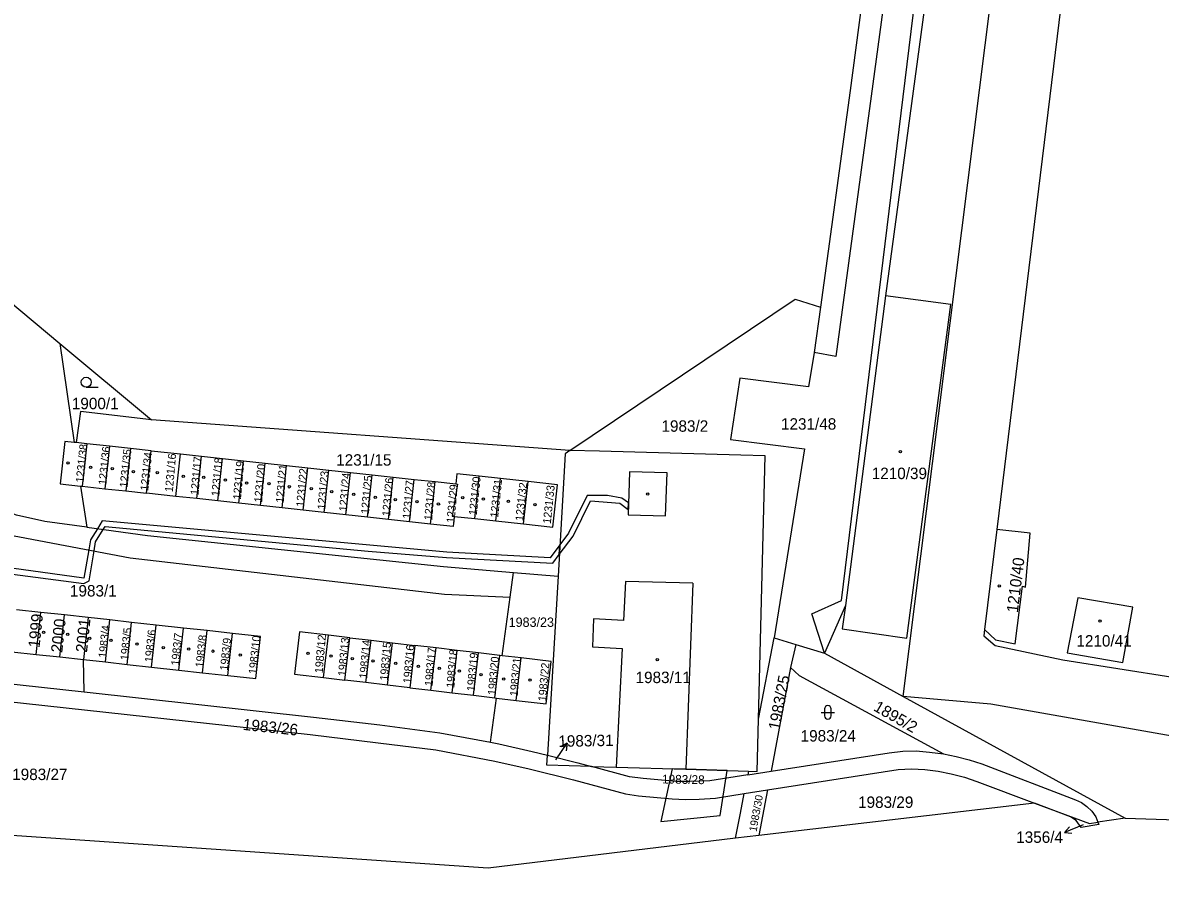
# Model space of a CAD drawing. Extents: x -869103 to -863415, y -1015889 to -1012477.
# Drawn here: x -866027.8 to -865858.7, y -1014159 to -1014032.1 of the extents above; entities that cross this region are included whole.
import ezdxf

# ---------------------------------------------------------------- set-up
doc = ezdxf.new("R2010")
doc.units = 0
for name, color, linetype in [('Hranice parcel', 7, 'Continuous'), ('Parcelní čísla', 7, 'Continuous'), ('Pop  PČ popisy', 7, 'Continuous'), ('Vnitřní kresba', 7, 'Continuous'), ('Věcná břemena k části', 7, 'Continuous'), ('Značky budov', 7, 'Continuous'), ('Značky kultur', 7, 'Continuous')]:
    doc.layers.add(name, color=color, linetype=linetype)

msp = doc.modelspace()

# ---------------------------------------------------------------- linework, layer by layer
at = {"layer": 'Hranice parcel'}
for p, q in [((-865887.32, -1013982.18), (-865899.51, -1014072.69)), ((-865896.88, -1014132.27), (-865878.16, -1013983.31)), ((-865904.76, -1014042.15), (-865909.19, -1014074.36)), ((-866029.91, -1014073.39), (-866022.28, -1014079.75)), ((-865899.51, -1014072.69), (-865905.46, -1014118.72)), ((-865909.19, -1014074.36), (-865910.11, -1014081.08)), ((-866022.28, -1014079.75), (-866020.12, -1014094.48)), ((-866022.28, -1014079.75), (-866008.64, -1014091.1)), ((-865946.45, -1014095.67), (-866008.64, -1014091.1)), ((-866019.82, -1014094.51), (-866020.12, -1014094.48)), ((-866018.23, -1014094.68), (-866019.82, -1014094.51)), ((-866018.23, -1014094.68), (-866018.92, -1014100.99)), ((-866014.88, -1014095.04), (-866018.23, -1014094.68)), ((-866014.88, -1014095.04), (-866015.57, -1014101.36)), ((-866011.75, -1014095.38), (-866014.88, -1014095.04)), ((-866011.75, -1014095.38), (-866012.43, -1014101.7)), ((-866008.69, -1014095.72), (-866011.75, -1014095.38)), ((-866009.37, -1014102.03), (-866008.69, -1014095.72)), ((-866008.69, -1014095.72), (-866004.34, -1014096.19)), ((-866005.02, -1014102.5), (-866004.34, -1014096.19)), ((-866004.34, -1014096.19), (-866001.2, -1014096.53)), ((-866001.88, -1014102.84), (-866001.2, -1014096.53)), ((-866001.2, -1014096.53), (-865998.06, -1014096.87)), ((-865998.75, -1014103.18), (-865998.06, -1014096.87)), ((-865998.06, -1014096.87), (-865994.93, -1014097.21)), ((-865995.62, -1014103.52), (-865994.93, -1014097.21)), ((-865994.93, -1014097.21), (-865991.73, -1014097.56)), ((-865947.11, -1014096.15), (-865948.19, -1014114.38)), ((-865946.45, -1014095.67), (-865947.11, -1014096.15)), ((-865918.38, -1014135.62), (-865917.41, -1014096.47)), ((-865992.42, -1014103.87), (-865991.73, -1014097.56)), ((-865991.73, -1014097.56), (-865988.54, -1014097.91)), ((-865989.21, -1014104.22), (-865988.54, -1014097.91)), ((-865988.54, -1014097.91), (-865985.4, -1014098.25)), ((-865986.08, -1014104.55), (-865985.4, -1014098.25)), ((-865985.4, -1014098.25), (-865982.26, -1014098.59)), ((-865982.95, -1014104.89), (-865982.26, -1014098.59)), ((-865982.26, -1014098.59), (-865979.06, -1014098.94)), ((-865979.75, -1014105.24), (-865979.06, -1014098.94)), ((-865979.06, -1014098.94), (-865975.84, -1014099.29)), ((-865976.53, -1014105.59), (-865975.84, -1014099.29)), ((-865975.84, -1014099.29), (-865972.72, -1014099.63)), ((-865973.4, -1014105.93), (-865972.72, -1014099.63)), ((-865972.72, -1014099.63), (-865969.59, -1014099.97)), ((-865970.27, -1014106.27), (-865969.59, -1014099.97)), ((-865969.59, -1014099.97), (-865966.45, -1014100.3)), ((-865967.14, -1014106.61), (-865966.45, -1014100.3)), ((-865966.45, -1014100.3), (-865963.4, -1014100.62)), ((-865960.57, -1014105.81), (-865959.89, -1014099.5)), ((-865956.75, -1014099.84), (-865959.89, -1014099.5)), ((-865957.43, -1014106.15), (-865956.75, -1014099.84)), ((-865952.63, -1014100.29), (-865956.75, -1014099.84)), ((-865953.31, -1014106.6), (-865952.63, -1014100.29)), ((-866019.16, -1014100.97), (-866018.92, -1014100.99)), ((-866019.16, -1014100.97), (-866018.26, -1014107.1)), ((-866018.92, -1014100.99), (-866015.57, -1014101.36)), ((-866015.57, -1014101.36), (-866012.43, -1014101.7)), ((-866012.43, -1014101.7), (-866009.37, -1014102.03)), ((-866005.02, -1014102.5), (-866009.37, -1014102.03)), ((-866001.88, -1014102.84), (-866005.02, -1014102.5)), ((-865998.75, -1014103.18), (-866001.88, -1014102.84)), ((-865995.62, -1014103.52), (-865998.75, -1014103.18)), ((-865992.42, -1014103.87), (-865995.62, -1014103.52)), ((-865989.21, -1014104.22), (-865992.42, -1014103.87)), ((-865986.08, -1014104.55), (-865989.21, -1014104.22)), ((-865982.95, -1014104.89), (-865986.08, -1014104.55)), ((-865979.75, -1014105.24), (-865982.95, -1014104.89)), ((-865976.53, -1014105.59), (-865979.75, -1014105.24)), ((-865973.4, -1014105.93), (-865976.53, -1014105.59)), ((-865963.63, -1014105.48), (-865960.57, -1014105.81)), ((-866018.26, -1014107.1), (-866009.2, -1014108.32)), ((-865970.27, -1014106.27), (-865973.4, -1014105.93)), ((-865967.14, -1014106.61), (-865970.27, -1014106.27)), ((-865960.57, -1014105.81), (-865957.43, -1014106.15)), ((-865957.43, -1014106.15), (-865953.31, -1014106.6)), ((-865882.93, -1014107.45), (-865884.8, -1014122.28)), ((-865955.31, -1014117.48), (-865954.82, -1014113.81)), ((-865954.82, -1014113.81), (-865948.19, -1014114.38)), ((-865948.19, -1014114.38), (-865949.77, -1014141)), ((-865965.08, -1014117.05), (-865955.31, -1014117.48)), ((-865956.48, -1014126.2), (-865955.31, -1014117.48)), ((-865905.46, -1014118.72), (-865908.59, -1014125.84)), ((-866025.08, -1014119.75), (-866028.69, -1014119.35)), ((-866025.77, -1014126), (-866025.08, -1014119.75)), ((-866021.58, -1014120.14), (-866025.08, -1014119.75)), ((-866022.26, -1014126.38), (-866021.58, -1014120.14)), ((-866018.06, -1014120.53), (-866021.58, -1014120.14)), ((-866018.06, -1014120.53), (-866018.73, -1014126.76)), ((-866014.8, -1014120.88), (-866018.06, -1014120.53)), ((-866015.49, -1014127.12), (-866014.8, -1014120.88)), ((-866011.58, -1014121.24), (-866014.8, -1014120.88)), ((-866012.27, -1014127.48), (-866011.58, -1014121.24)), ((-866007.92, -1014121.64), (-866011.58, -1014121.24)), ((-866008.61, -1014127.89), (-866007.92, -1014121.64)), ((-866003.89, -1014122.08), (-866007.92, -1014121.64)), ((-866004.57, -1014128.34), (-866003.89, -1014122.08)), ((-866000.37, -1014122.47), (-866003.89, -1014122.08)), ((-866001.06, -1014128.73), (-866000.37, -1014122.47)), ((-865996.59, -1014122.88), (-866000.37, -1014122.47)), ((-865997.28, -1014129.14), (-865996.59, -1014122.88)), ((-865983.08, -1014129.45), (-865982.32, -1014123.14)), ((-865979.15, -1014123.52), (-865982.32, -1014123.14)), ((-865979.89, -1014129.83), (-865979.15, -1014123.52)), ((-865979.15, -1014123.52), (-865975.98, -1014123.89)), ((-865976.74, -1014130.2), (-865975.98, -1014123.89)), ((-865975.98, -1014123.89), (-865972.82, -1014124.27)), ((-865973.56, -1014130.57), (-865972.82, -1014124.27)), ((-865972.82, -1014124.27), (-865969.5, -1014124.66)), ((-865918.38, -1014135.62), (-865916.05, -1014123.53)), ((-865916.05, -1014123.53), (-865912.82, -1014124.53)), ((-866029.38, -1014125.61), (-866025.77, -1014126)), ((-866025.77, -1014126), (-866022.26, -1014126.38)), ((-865969.5, -1014124.66), (-865970.24, -1014130.96)), ((-865966.33, -1014125.03), (-865969.5, -1014124.66)), ((-865967.09, -1014131.33), (-865966.33, -1014125.03)), ((-865963.16, -1014125.41), (-865966.33, -1014125.03)), ((-865963.91, -1014131.71), (-865963.16, -1014125.41)), ((-865960, -1014125.78), (-865963.16, -1014125.41)), ((-865960.76, -1014132.08), (-865960, -1014125.78)), ((-865956.83, -1014126.16), (-865960, -1014125.78)), ((-865912.82, -1014124.53), (-865913.62, -1014127.96)), ((-865912.82, -1014124.53), (-865908.59, -1014125.84)), ((-865908.59, -1014125.84), (-865896.88, -1014132.27)), ((-866022.26, -1014126.38), (-866018.73, -1014126.76)), ((-866018.73, -1014126.76), (-866015.49, -1014127.12)), ((-866018.63, -1014131.58), (-866018.73, -1014126.76)), ((-866015.49, -1014127.12), (-866012.27, -1014127.48)), ((-866012.27, -1014127.48), (-866008.61, -1014127.89)), ((-865957.59, -1014132.46), (-865956.83, -1014126.16)), ((-865956.48, -1014126.2), (-865956.83, -1014126.16)), ((-865953.66, -1014126.53), (-865956.48, -1014126.2)), ((-865954.41, -1014132.84), (-865953.66, -1014126.53)), ((-866008.61, -1014127.89), (-866004.57, -1014128.34)), ((-866004.57, -1014128.34), (-866001.06, -1014128.73)), ((-866001.06, -1014128.73), (-865997.28, -1014129.14)), ((-865913.62, -1014127.96), (-865916.52, -1014143.38)), ((-865983.08, -1014129.45), (-865979.89, -1014129.83)), ((-865976.74, -1014130.2), (-865979.89, -1014129.83)), ((-865973.56, -1014130.57), (-865976.74, -1014130.2)), ((-865970.24, -1014130.96), (-865973.56, -1014130.57)), ((-865970.24, -1014130.96), (-865967.09, -1014131.33)), ((-865967.09, -1014131.33), (-865963.91, -1014131.71)), ((-865963.91, -1014131.71), (-865960.76, -1014132.08)), ((-865960.76, -1014132.08), (-865957.59, -1014132.46)), ((-865958.22, -1014139.06), (-865957.32, -1014132.49)), ((-865957.59, -1014132.46), (-865957.32, -1014132.49)), ((-865957.32, -1014132.49), (-865954.41, -1014132.84)), ((-865896.88, -1014132.27), (-865863.89, -1014150.37)), ((-865918.57, -1014143.42), (-865918.38, -1014135.62)), ((-865965.74, -1014137.66), (-865958.22, -1014139.06)), ((-865958.22, -1014139.06), (-865957.01, -1014139.29)), ((-865957.01, -1014139.29), (-865952.01, -1014140.45)), ((-865952.01, -1014140.45), (-865949.77, -1014141)), ((-865949.86, -1014142.45), (-865949.77, -1014141)), ((-865949.77, -1014141), (-865945.24, -1014142.11)), ((-865916.52, -1014143.38), (-865898.95, -1014140.65)), ((-865892.95, -1014140.54), (-865890.87, -1014140.8)), ((-865890.87, -1014140.8), (-865889.02, -1014141.2)), ((-865943.22, -1014142.66), (-865949.86, -1014142.45)), ((-865945.24, -1014142.11), (-865943.22, -1014142.66)), ((-865929.18, -1014143.09), (-865919.87, -1014143.38)), ((-865919.97, -1014143.91), (-865925.62, -1014144.79)), ((-865919.87, -1014143.38), (-865919.97, -1014143.91)), ((-865919.97, -1014143.91), (-865916.52, -1014143.38)), ((-865919.87, -1014143.38), (-865918.57, -1014143.42)), ((-865917.04, -1014146.16), (-865897.61, -1014143.12)), ((-865920.51, -1014146.7), (-865917.04, -1014146.16)), ((-865917.04, -1014146.16), (-865918.31, -1014152.92)), ((-865885.91, -1014144.88), (-865877.37, -1014148.12)), ((-865924.77, -1014147.37), (-865920.51, -1014146.7)), ((-865877.37, -1014148.12), (-865918.31, -1014152.92)), ((-865872.02, -1014150.15), (-865877.37, -1014148.12)), ((-865868.24, -1014150.17), (-865867.92, -1014150.96)), ((-865863.89, -1014150.37), (-865867.92, -1014150.96)), ((-865867.92, -1014150.96), (-865867.79, -1014151.28)), ((-865918.31, -1014152.92), (-865921.78, -1014153.31))]:
    msp.add_line(p, q, dxfattribs=at)
for points in [[(-865908.59, -1014125.84), (-865910.46, -1014119.95), (-865906.04, -1014118), (-865876.81, -1013879.02)], [(-865884.38, -1013878.28), (-865889.74, -1013929.84), (-865893, -1013953.59), (-865899.24, -1014000.5), (-865904.76, -1014042.15)], [(-865871.92, -1014016.98), (-865874.51, -1014038.5), (-865882.93, -1014107.45)], [(-865946.45, -1014095.67), (-865912.93, -1014073.16), (-865909.19, -1014074.36)], [(-865905.46, -1014118.72), (-865905.95, -1014122.18), (-865896.32, -1014123.59), (-865889.79, -1014073.96), (-865899.51, -1014072.69)], [(-865910.11, -1014081.08), (-865910.94, -1014086.2), (-865921.17, -1014084.93), (-865922.56, -1014094.05), (-865911.53, -1014095.43), (-865916.05, -1014123.53)], [(-866008.64, -1014091.1), (-866019.2, -1014089.86), (-866019.82, -1014094.51)], [(-866020.12, -1014094.48), (-866021.51, -1014094.32), (-866022.2, -1014100.64), (-866019.16, -1014100.97)], [(-865917.41, -1014096.47), (-865921.01, -1014096.37), (-865942, -1014095.79), (-865946.45, -1014095.67)], [(-866018.26, -1014107.1), (-866024.51, -1014106.26), (-866028.71, -1014105.27), (-866050.27, -1014097.31)], [(-866088.56, -1014106.7), (-866088.47, -1014100.6), (-866044.77, -1014105.38), (-866011.79, -1014111.63), (-865965.08, -1014117.05)], [(-865963.4, -1014100.62), (-865963.11, -1014100.66), (-865963.93, -1014105.45), (-865963.63, -1014105.48)], [(-865959.89, -1014099.5), (-865963.24, -1014099.13), (-865963.4, -1014100.62)], [(-865953.31, -1014106.6), (-865948.96, -1014107.07), (-865948.28, -1014100.76), (-865952.63, -1014100.29)], [(-865884.8, -1014122.28), (-865884.87, -1014123.22), (-865883.2, -1014124.69), (-865873.12, -1014126.8), (-865824.1, -1014134.54), (-865820.55, -1014103.05), (-865811.42, -1014104.14)], [(-865963.63, -1014105.48), (-865963.79, -1014106.97), (-865967.14, -1014106.61)], [(-866086.21, -1014107.07), (-866087.28, -1014117.65), (-866087.34, -1014119.14), (-866087.18, -1014120.64), (-866086.75, -1014122.08), (-866086.03, -1014123.42), (-866085.08, -1014124.6), (-866084.02, -1014125.65), (-866082.79, -1014126.52), (-866081.52, -1014127.08), (-866080.43, -1014127.41), (-866078.97, -1014127.63), (-865985.04, -1014137.89), (-865974.93, -1014139.13), (-865966.37, -1014140.21), (-865957.56, -1014141.87), (-865952.47, -1014143.03), (-865945.91, -1014144.65), (-865938.18, -1014146.74), (-865936.21, -1014147.05), (-865931.22, -1014147.49), (-865929.23, -1014147.57), (-865927.23, -1014147.53), (-865924.77, -1014147.37)], [(-866083.55, -1014107.34), (-866084.66, -1014118.05), (-866084.71, -1014119.03), (-866084.6, -1014120), (-866084.29, -1014121.05), (-866083.57, -1014122.29), (-866082.59, -1014123.41), (-866081.35, -1014124.32), (-866080.1, -1014124.78), (-866078.95, -1014124.97), (-866018.63, -1014131.58)], [(-866009.2, -1014108.32), (-865965.2, -1014112.92), (-865954.82, -1014113.81)], [(-865884.8, -1014122.28), (-865883.14, -1014123.82), (-865880.23, -1014124.44), (-865879.14, -1014115.87), (-865878.67, -1014116), (-865878.01, -1014107.99), (-865882.93, -1014107.45)], [(-865862.73, -1014118.99), (-865870.93, -1014117.58), (-865872.49, -1014125.76), (-865864.24, -1014127.21), (-865862.73, -1014118.99)], [(-865982.32, -1014123.14), (-865986.64, -1014122.63), (-865987.39, -1014128.94), (-865983.08, -1014129.45)], [(-865997.28, -1014129.14), (-865993.12, -1014129.6), (-865992.44, -1014123.33), (-865996.59, -1014122.88)], [(-865954.41, -1014132.84), (-865949.94, -1014133.37), (-865949.19, -1014127.06), (-865953.66, -1014126.53)], [(-865913.62, -1014127.96), (-865912.36, -1014129.13), (-865890.87, -1014140.8)], [(-866018.63, -1014131.58), (-865984.56, -1014135.32), (-865974.69, -1014136.48), (-865965.74, -1014137.66)], [(-865651.6, -1014179.65), (-865651.96, -1014178.82), (-865652.53, -1014178.13), (-865653.4, -1014177.61), (-865654.35, -1014177.34), (-865752.9, -1014163), (-865818.11, -1014145.26), (-865827.78, -1014143.47), (-865828.81, -1014146.86), (-865849.73, -1014143.11), (-865851.83, -1014139.03), (-865883.83, -1014133.38), (-865896.88, -1014132.27)], [(-865898.95, -1014140.65), (-865896.95, -1014140.38), (-865894.94, -1014140.36), (-865892.95, -1014140.54)], [(-865889.02, -1014141.2), (-865887.05, -1014141.68), (-865885.18, -1014142.3), (-865871.27, -1014147.61), (-865870.38, -1014148.03), (-865869.55, -1014148.61), (-865868.83, -1014149.33), (-865868.24, -1014150.17)], [(-865925.62, -1014144.79), (-865928.61, -1014144.92), (-865930.6, -1014144.9), (-865935.53, -1014144.48), (-865937.54, -1014144.19), (-865943.22, -1014142.66)], [(-865943.22, -1014142.66), (-865939.56, -1014142.77), (-865929.18, -1014143.09)], [(-865897.61, -1014143.12), (-865895.63, -1014143.02), (-865893.63, -1014143.14), (-865891.67, -1014143.38), (-865889.73, -1014143.75), (-865887.78, -1014144.24), (-865885.91, -1014144.88)], [(-865921.78, -1014153.31), (-865921.07, -1014149.63), (-865920.51, -1014146.7)], [(-865877.37, -1014148.12), (-865869.18, -1014151.15), (-865867.92, -1014150.96)], [(-865867.79, -1014151.28), (-865870.41, -1014151.74), (-865871.18, -1014150.71), (-865872.02, -1014150.15)], [(-865863.89, -1014150.37), (-865828.46, -1014151.48), (-865789.21, -1014162.7)], [(-865921.78, -1014153.31), (-865958.58, -1014157.78), (-866037.37, -1014152.37), (-866082.21, -1014154.05), (-866121.17, -1014158.4)]]:
    msp.add_lwpolyline(points, dxfattribs=at)
at = {"layer": 'Pop  PČ popisy'}
for p, q in [((-865948.53, -1014141.67), (-865946.81, -1014139.21)), ((-865946.81, -1014139.21), (-865947.79, -1014139.74)), ((-865946.81, -1014139.21), (-865946.97, -1014140.32)), ((-865870.11, -1014151.37), (-865872.89, -1014152.49)), ((-865872.89, -1014152.49), (-865872.15, -1014151.66)), ((-865872.89, -1014152.49), (-865871.78, -1014152.58))]:
    msp.add_line(p, q, dxfattribs=at)
at = {"layer": 'Vnitřní kresba'}
for p, q in [((-865896.11, -1014002.18), (-865901.62, -1014042.96)), ((-865901.62, -1014042.96), (-865906.91, -1014081.68)), ((-865906.91, -1014081.68), (-865910.11, -1014081.08)), ((-865937.58, -1014098.87), (-865937.77, -1014105.24)), ((-865931.96, -1014099.02), (-865937.58, -1014098.87)), ((-865932.19, -1014105.37), (-865931.96, -1014099.02)), ((-865937.77, -1014105.24), (-865932.19, -1014105.37)), ((-865938.14, -1014115.16), (-865938.44, -1014120.94)), ((-865928.14, -1014115.43), (-865938.14, -1014115.16)), ((-865928.14, -1014115.43), (-865929.18, -1014143.09)), ((-865942.9, -1014120.71), (-865943.07, -1014124.89)), ((-865938.44, -1014120.94), (-865942.9, -1014120.71)), ((-865943.07, -1014124.89), (-865938.65, -1014125.11)), ((-865938.65, -1014125.11), (-865939.56, -1014142.77))]:
    msp.add_line(p, q, dxfattribs=at)
at = {"layer": 'Věcná břemena k části'}
for points in [[(-865947.91, -1014109.72), (-865948, -1014111.16), (-865945.93, -1014108.41), (-865943.34, -1014103.17), (-865939.02, -1014103.51), (-865937.75, -1014104.43), (-865937.72, -1014103.47), (-865938.7, -1014102.75), (-865940.81, -1014102.39), (-865943.84, -1014102.37), (-865946.61, -1014107.99)], [(-865931.24, -1014143.03), (-865932.91, -1014150.85), (-865924.09, -1014149.94), (-865923.02, -1014143.28), (-865929.18, -1014143.09)]]:
    msp.add_lwpolyline(points, close=True, dxfattribs=at)
msp.add_lwpolyline([(-866066.41, -1014109.21), (-866018.71, -1014115.48), (-866017.9, -1014115.06), (-866017.16, -1014110.61), (-866016.94, -1014109.24), (-866015.8, -1014107.43), (-866015.53, -1014107), (-865976.41, -1014110.66), (-865964.79, -1014111.6), (-865948.97, -1014112.45), (-865948, -1014111.16), (-865947.91, -1014109.72), (-865949.35, -1014111.63), (-865964.73, -1014110.8), (-866015.95, -1014106.16), (-866016.67, -1014107.31), (-866017.7, -1014108.96), (-866017.95, -1014110.46), (-866018.7, -1014114.67), (-866034.17, -1014112.52)], dxfattribs=at)
at = {"layer": 'Značky budov'}
for centre in [(-865897.28, -1014095.85), (-866021.02, -1014097.53), (-866017.68, -1014098.16), (-866014.46, -1014098.36), (-866011.31, -1014098.84), (-866007.78, -1014098.97), (-866003.91, -1014099.53), (-866000.86, -1014099.69), (-865997.65, -1014100.08), (-865994.5, -1014100.52), (-865991.18, -1014100.63), (-865988.14, -1014101.08), (-865984.88, -1014101.35), (-865981.84, -1014101.79), (-865978.57, -1014102.18), (-865934.84, -1014102.15), (-865975.36, -1014102.62), (-865972.38, -1014103.01), (-865969.17, -1014103.29), (-865965.96, -1014103.62), (-865962.35, -1014102.69), (-865959.28, -1014102.91), (-865955.57, -1014103.24), (-865951.62, -1014103.74), (-865882.58, -1014115.81), (-865867.61, -1014121.04), (-866024.68, -1014122.73), (-866021.09, -1014123.03), (-866017.82, -1014123.6), (-866014.67, -1014123.93), (-866010.79, -1014124.46), (-866006.88, -1014125.01), (-866003.08, -1014125.21), (-865999.49, -1014125.52), (-865995.43, -1014126.1), (-865985.35, -1014125.83), (-865981.94, -1014126.24), (-865978.79, -1014126.65), (-865975.68, -1014126.96), (-865972.32, -1014127.31), (-865968.95, -1014127.77), (-865933.44, -1014126.77), (-865965.85, -1014128.08), (-865962.84, -1014128.49), (-865959.63, -1014129), (-865956.27, -1014129.66), (-865952.35, -1014129.81)]:
    msp.add_circle(centre, 0.175, dxfattribs=at)
at = {"layer": 'Značky kultur'}
for p, q in [((-866018.33, -1014086.28), (-866016.58, -1014086.28)), ((-865908.58, -1014134.12), (-865908.58, -1014135.12)), ((-865907.58, -1014135.12), (-865907.58, -1014134.12)), ((-865909.08, -1014134.62), (-865907.08, -1014134.62))]:
    msp.add_line(p, q, dxfattribs=at)
msp.add_circle((-866018.33, -1014085.53), 0.75, dxfattribs=at)
for centre, start, end in [((-865908.08, -1014134.12), 0, 180), ((-865908.08, -1014135.12), 180, 359.9879)]:
    msp.add_arc(centre, 0.5, start, end, dxfattribs=at)

# ---------------------------------------------------------------- texts
at = {"layer": 'Parcelní čísla'}
for s, height, p in [('1900/1', 1.7, (-866020.47, -1014089.54)), ('1983/2', 1.7, (-865932.81, -1014092.89)), ('1231/48', 1.7, (-865915.04, -1014092.58)), ('1231/15', 1.7, (-865981.17, -1014097.93)), ('1210/39', 1.7, (-865901.55, -1014099.93)), ('1983/1', 1.7, (-866020.75, -1014117.39)), ('1983/23', 1.394, (-865955.53, -1014121.91)), ('1210/41', 1.7, (-865871.12, -1014124.83)), ('1983/11', 1.7, (-865936.66, -1014130.27)), ('1983/24', 1.7, (-865912.12, -1014138.96)), ('1983/27', 1.7, (-866029.34, -1014144.69)), ('1983/29', 1.7, (-865903.58, -1014148.83)), ('1356/4', 1.7, (-865880.07, -1014154.03))]:
    msp.add_text(s, height=height, dxfattribs=at).set_placement(p)
for s, height, rotation, p in [('1231/38', 1.19, 84, (-866018.73, -1014100.5)), ('1231/36', 1.19, 84, (-866015.35, -1014100.86)), ('1231/35', 1.19, 84, (-866012.2, -1014101.24)), ('1231/34', 1.19, 84, (-866009.12, -1014101.71)), ('1231/16', 1.19, 85, (-866005.46, -1014101.9)), ('1231/17', 1.19, 85, (-866001.65, -1014102.35)), ('1231/18', 1.19, 85, (-865998.55, -1014102.51)), ('1231/19', 1.19, 85, (-865995.34, -1014103.01)), ('1231/20', 1.19, 85, (-865992.19, -1014103.45)), ('1231/21', 1.19, 85, (-865988.98, -1014103.5)), ('1231/22', 1.19, 85, (-865985.94, -1014104.11)), ('1231/23', 1.19, 85, (-865982.79, -1014104.5)), ('1231/24', 1.19, 85, (-865979.58, -1014104.78)), ('1231/25', 1.19, 85, (-865976.31, -1014105.17)), ('1231/26', 1.19, 85, (-865973.16, -1014105.5)), ('1231/27', 1.19, 85, (-865970.12, -1014105.89)), ('1231/28', 1.19, 85, (-865966.91, -1014106.11)), ('1231/30', 1.19, 84, (-865960.28, -1014105.35)), ('1231/31', 1.19, 84, (-865957.1, -1014105.71)), ('1231/32', 1.19, 84, (-865953.37, -1014106.21)), ('1231/29', 1.19, 85, (-865963.59, -1014106.5)), ('1231/33', 1.19, 84, (-865949.27, -1014106.62)), ('1210/40', 1.7, 83, (-865879.83, -1014119.86)), ('1999', 1.7, 84, (-866025.28, -1014125.08)), ('2000', 1.7, 84, (-866021.9, -1014125.82)), ('2001', 1.7, 84, (-866018.22, -1014125.77)), ('1983/4', 1.19, 84, (-866015.34, -1014126.57)), ('1983/5', 1.19, 84, (-866012.09, -1014126.92)), ('1983/6', 1.19, 84, (-866008.48, -1014127.22)), ('1983/7', 1.19, 84, (-866004.55, -1014127.71)), ('1983/8', 1.19, 84, (-866000.92, -1014128)), ('1983/9', 1.19, 84, (-865997.29, -1014128.45)), ('1983/10', 1.19, 84, (-865993.02, -1014128.99)), ('1983/12', 1.19, 85, (-865983.19, -1014128.84)), ('1983/13', 1.19, 85, (-865979.73, -1014129.28)), ('1983/14', 1.19, 85, (-865976.57, -1014129.64)), ('1983/15', 1.19, 85, (-865973.51, -1014129.94)), ('1983/16', 1.19, 85, (-865970.05, -1014130.35)), ('1983/17', 1.19, 85, (-865966.84, -1014130.76)), ('1983/18', 1.19, 85, (-865963.62, -1014131.03)), ('1983/19', 1.19, 85, (-865960.58, -1014131.52)), ('1983/20', 1.19, 85, (-865957.45, -1014132.1)), ('1983/21', 1.19, 85, (-865954.19, -1014132.26)), ('1983/22', 1.19, 85, (-865949.97, -1014133.02)), ('1983/25', 1.7, 79, (-865915.27, -1014137.35)), ('1895/2', 1.7, 330, (-865901.41, -1014134.27)), ('1983/26', 1.7, 354, (-865995.11, -1014137.22)), ('1983/31', 1.7, 1, (-865948.13, -1014139.76)), ('1983/28', 1.309, 359, (-865932.73, -1014145.19)), ('1983/30', 1.139, 80, (-865918.67, -1014152.43))]:
    msp.add_text(s, height=height, rotation=rotation, dxfattribs=at).set_placement(p)

doc.saveas('drawing.dxf')
